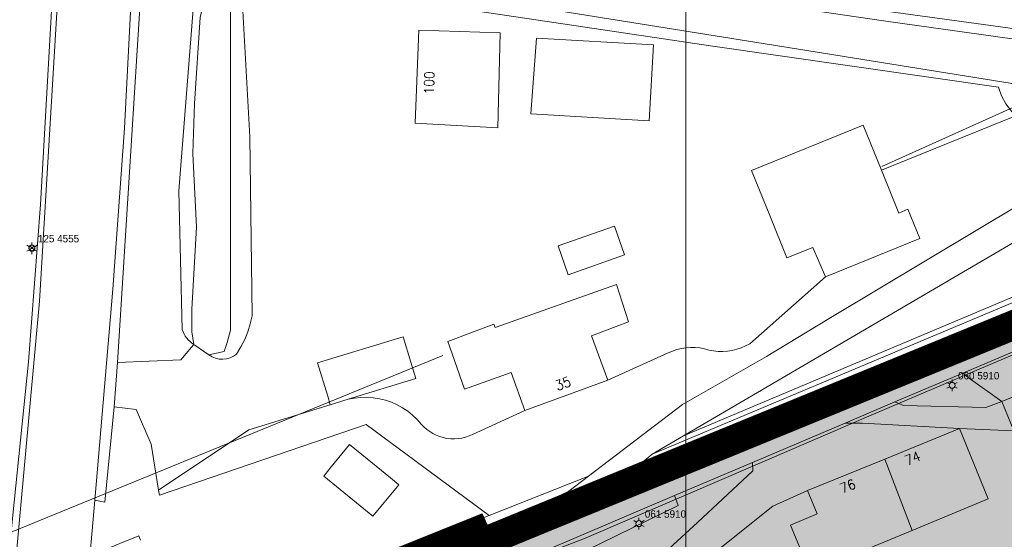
# Model space of a CAD drawing. Header units: metres. Extents: x 102313 to 104557, y 415820 to 422103.
# Tile 670 of 865: x 103633 to 103732, y 419628 to 419681. Entities that reach past the tile are written whole.
import ezdxf
from ezdxf.enums import TextEntityAlignment as Align

# ---------------------------------------------------------------- set-up
doc = ezdxf.new("R2010")
doc.units = ezdxf.units.M
doc.header["$MEASUREMENT"] = 0
doc.linetypes.add('DGN Style 3', pattern=[169.460776, 121.043411, -48.417365])
doc.linetypes.add('DGN Style 4', pattern=[193.790502, 96.834729, -48.417365, 0.121043, -48.417365])
for name, color, linetype, lineweight in [('00-Beschermingszone binnenzijde', 41, 'Continuous', 0), ('00-Best-Wonen', 33, 'Continuous', 0), ('00-Coordinaten', 7, 'Continuous', 0), ('00-Exploitatie-BPGrens', 7, 'Continuous', 40), ('01-Best-Rijweg', 232, 'Continuous', 0), ('04 bestaand wonen hatch', 51, 'Continuous', 0), ('04-best-rijweg hatch', 252, 'Continuous', 0), ('Erf', 52, 'Continuous', 0), ('Geleideconstructie', 7, 'Continuous', 0), ('Hek', 30, 'DGN Style 4', 0), ('Hoofdgebouw', 1, 'Continuous', 0), ('Huisnummers_BAG', 7, 'Continuous', 0), ('Oever_slootkant', 92, 'Continuous', 0), ('openbare verlichtingsobj  label', 2, 'Continuous', 0), ('openbare verlichtingsobject', 2, 'Continuous', 0), ('Rijbaan', 7, 'Continuous', 0), ('Terrein_groenvoorziening', 3, 'Continuous', 0), ('Terrein_onbegroeid', 94, 'Continuous', 0), ('Tussenmuur', 4, 'Continuous', 0), ('verkeersborden', 30, 'Continuous', 0), ('water', 2, 'Continuous', 0)]:
    doc.layers.add(name, color=color, linetype=linetype, lineweight=lineweight)
doc.styles.add('Style-STANDARD', font='STANDARD.shx')
doc.styles.add('Style-WORKING', font='WORKING.shx')

# ---------------------------------------------------------------- blocks, each defined once
blk = doc.blocks.new('125')
at = {"layer": 'verkeersborden'}
for p, q in [((0.212, 0.212), (-0.212, -0.212)), ((0.212, -0.212), (-0.212, 0.212))]:
    blk.add_line(p, q, dxfattribs=at)
blk.add_circle((0, 0), 0.3, dxfattribs=at)
blk = doc.blocks.new('135')
at = {"layer": 'openbare verlichtingsobject'}
for p, q in [((-0.52, 0.3), (-0.26, 0.15)), ((0, 0.3), (0, 0.6)), ((0.26, 0.15), (0.52, 0.3)), ((-0.52, -0.3), (-0.26, -0.15)), ((0, -0.6), (0, -0.3)), ((0.26, -0.15), (0.52, -0.3))]:
    blk.add_line(p, q, dxfattribs=at)
blk.add_circle((0, 0), 0.3, dxfattribs=at)

msp = doc.modelspace()

# ---------------------------------------------------------------- hatches: boundary and pattern name
at = {"layer": '04 bestaand wonen hatch'}
msp.add_hatch(color=256, dxfattribs=at).paths.add_polyline_path([(103633.03, 419562.425), (103637.535, 419577.533), (103642.04, 419592.641), (103635.408, 419589.882), (103636.992, 419598.2), (103638.577, 419606.518), (103639.92, 419607.981), (103639.956, 419607.959), (103640.07, 419608.144), (103640.624, 419608.357), (103640.61, 419608.395), (103642.883, 419609.45), (103645.697, 419610.757), (103661.849, 419617.335), (103678.001, 419623.913), (103683.868, 419626.19), (103689.735, 419628.467), (103704.117, 419634.656), (103718.499, 419640.845), (103735.243, 419648.013), (103755.021, 419656.361), (103774.906, 419664.542), (103788.916, 419670.468), (103792.072, 419671.803), (103799.951, 419675.136), (103803.274, 419676.541), (103809.238, 419679.064), (103814.454, 419665.861), (103814.609, 419665.468), (103806.522, 419662.143), (103804.021, 419661.114), (103802.432, 419660.461), (103780.119, 419651.286), (103762.41, 419643.484), (103763.834, 419639.924), (103764.741, 419637.657), (103766.327, 419633.691), (103767.914, 419629.725), (103768.528, 419628.302), (103769.141, 419626.878), (103770.731, 419623.192), (103771.093, 419622.353), (103769.867, 419621.86), (103759.881, 419617.523), (103757.031, 419616.286), (103750.072, 419613.283), (103749.951, 419613.231), (103745.444, 419611.286), (103731.936, 419605.429), (103717.518, 419599.16), (103703.099, 419592.891), (103654.883, 419571.926), (103654.148, 419571.515), (103643.589, 419566.97)])
at = {"layer": '04-best-rijweg hatch'}
for points in [[(103232.468, 419451.431), (103232.077, 419453.561), (103269.458, 419459.866), (103630.473, 419607.968), (103679.145, 419627.935), (103772.275, 419666.141), (103771.447, 419668.159), (103772.316, 419668.529), (103772.56, 419668.779), (103784.329, 419673.798), (103790.112, 419676.264), (103789.285, 419672.256), (103788.916, 419670.468), (103774.906, 419664.542), (103755.021, 419656.361), (103735.243, 419648.013), (103718.499, 419640.845), (103704.117, 419634.656), (103689.735, 419628.467), (103683.868, 419626.19), (103678.001, 419623.913), (103661.849, 419617.335), (103645.697, 419610.757), (103642.883, 419609.45), (103640.61, 419608.395), (103640.624, 419608.357), (103640.07, 419608.144), (103636.951, 419606.909), (103626.837, 419602.903), (103623.501, 419601.582), (103610.333, 419596.741), (103596.619, 419591.208), (103595.495, 419590.754), (103573.951, 419582.131), (103569.402, 419580.329), (103564.854, 419578.526), (103542.696, 419569.514), (103520.537, 419560.501), (103507.346, 419555.046), (103494.155, 419549.59), (103475.594, 419541.914), (103466.521, 419538.192), (103457.448, 419534.47), (103448.654, 419530.85), (103434.886, 419525.182), (103421.118, 419519.515), (103409.69, 419514.811), (103398.262, 419510.106), (103396.499, 419509.364), (103390.333, 419506.769), (103380.819, 419502.694), (103371.304, 419498.62), (103362.913, 419495.075), (103346.435, 419488.041), (103324.814, 419479.112), (103303.192, 419470.184), (103292.94, 419465.932), (103287.883, 419463.835), (103282.826, 419461.738), (103283.125, 419461.007), (103277.442, 419459.36), (103267.019, 419457.782), (103242.811, 419453.332), (103236.925, 419452.256), (103234.953, 419451.888)], [(103630.473, 419607.968), (103630.653, 419609.943), (103658.263, 419620.903), (103678.615, 419629.097), (103678.776, 419628.743), (103679.145, 419627.935)]]:
    msp.add_hatch(color=256, dxfattribs=at).paths.add_polyline_path(points)

# ---------------------------------------------------------------- linework, layer by layer
at = {"layer": '00-Beschermingszone binnenzijde', "linetype": 'DGN Style 3', "flags": 128}
msp.add_lwpolyline([(103081.377, 419449.218), (103087.193, 419450.14), (103107.104, 419453.297), (103177.88, 419465.088), (103177.955, 419465.1), (103266.054, 419479.436), (103332.029, 419506.263), (103341.329, 419510.167), (103419.22, 419542.869), (103478.818, 419567.07), (103510.778, 419580.047), (103574.219, 419606.241), (103574.332, 419606.287), (103626.621, 419627.05), (103677.746, 419647.979), (103697.412, 419656.029), (103747.545, 419678.654), (103760.528, 419689.492), (103767.665, 419694.172), (103799.308, 419711.469), (103800.055, 419711.857), (103800.334, 419711.992), (103823.339, 419722.897), (103964.454, 419770.371), (103968.423, 419772.245), (103977.509, 419776.109), (103997.059, 419784.271), (103999.099, 419785.258)], dxfattribs=at)
at = {"layer": '00-Best-Wonen'}
for p, q in [((103735.243, 419648.013), (103718.499, 419640.845)), ((103718.499, 419640.845), (103704.117, 419634.656)), ((103704.117, 419634.656), (103689.735, 419628.467)), ((103689.735, 419628.467), (103683.868, 419626.19))]:
    msp.add_line(p, q, dxfattribs=at)
at = {"layer": '00-Coordinaten'}
msp.add_line((103700, 420000), (103700, 417600), dxfattribs=at)
at = {"layer": '00-Exploitatie-BPGrens', "ltscale": 2, "const_width": 3, "flags": 128}
msp.add_lwpolyline([(103001.485, 419416.061), (103079.613, 419428.583), (103167.552, 419442.677), (103269.458, 419459.866), (103269.458, 419459.866), (103630.473, 419607.968), (103630.653, 419609.943), (103658.263, 419620.903), (103678.615, 419629.097), (103678.615, 419629.097), (103679.145, 419627.935), (103772.275, 419666.141)], dxfattribs=at)
at = {"layer": '01-Best-Rijweg', "flags": 128}
msp.add_lwpolyline([(103678.492, 419628.625), (103678.776, 419628.743)], dxfattribs=at)
at = {"layer": 'Erf', "flags": 128}
for points in [[(103719.789, 419665.776), (103733.462, 419671.314)], [(103692.086, 419644.495), (103698.21, 419647.281), (103698.64, 419647.464), (103699.084, 419647.61), (103699.539, 419647.719), (103700.001, 419647.79), (103700.467, 419647.823), (103700.935, 419647.817), (103701.4, 419647.772), (103701.86, 419647.689), (103702.319, 419647.564), (103702.786, 419647.477), (103703.259, 419647.43), (103703.735, 419647.423), (103704.209, 419647.456), (103704.679, 419647.529), (103705.141, 419647.641), (103705.592, 419647.792), (103706.028, 419647.98), (103706.447, 419648.205), (103714.112, 419654.973)], [(103728.033, 419645.231), (103728.565, 419644.766), (103731.969, 419642.364)], [(103665.811, 419642.581), (103666.433, 419642.699), (103667.063, 419642.764), (103667.697, 419642.774), (103668.329, 419642.729), (103668.954, 419642.63), (103669.569, 419642.476), (103670.168, 419642.271), (103670.747, 419642.014), (103671.302, 419641.708), (103671.829, 419641.355), (103672.322, 419640.959), (103672.78, 419640.52), (103673.198, 419640.044), (103673.459, 419639.77), (103673.744, 419639.52), (103674.049, 419639.295), (103674.372, 419639.098), (103674.712, 419638.931), (103675.065, 419638.793), (103675.428, 419638.687), (103675.8, 419638.614), (103676.176, 419638.573), (103676.555, 419638.565), (103676.933, 419638.59), (103677.307, 419638.649), (103677.675, 419638.74), (103678.033, 419638.863), (103678.379, 419639.017), (103683.683, 419641.423)], [(103721.144, 419642.3), (103722.014, 419641.927), (103730.368, 419641.756), (103731.969, 419642.364)], [(103642.118, 419641.822), (103644.338, 419641.553), (103645.852, 419638.019), (103646.595, 419633.378)], [(103646.595, 419633.378), (103655.728, 419639.46), (103663.982, 419642.022)], [(103716.101, 419640.154), (103717.881, 419640.137), (103727.698, 419639.597)], [(103646.595, 419633.378), (103646.679, 419632.853), (103667.62, 419640.023), (103680.058, 419630.799)], [(103727.698, 419639.597), (103733.192, 419639.386)], [(103706.724, 419636.164), (103706.763, 419635.32), (103701.157, 419630.097), (103694.563, 419624.011)], [(103680.058, 419630.799), (103690.114, 419634.769)], [(103708.786, 419631.754), (103712.318, 419633.324)], [(103698.85, 419632.814), (103699.216, 419631.794), (103689.903, 419627.237), (103690.449, 419625.899), (103687.959, 419624.881), (103678.14, 419622.671), (103677.492, 419623.693)], [(103696.681, 419624.821), (103699.059, 419623.981), (103708.786, 419631.754)], [(103680.058, 419630.799), (103678.353, 419630.126), (103677.987, 419630.248)], [(103677.987, 419630.248), (103678.418, 419628.862)]]:
    msp.add_lwpolyline(points, dxfattribs=at)
at = {"layer": 'Geleideconstructie', "flags": 128}
msp.add_lwpolyline([(103628.964, 419612.788), (103629.932, 419613.695), (103630.158, 419613.872), (103630.295, 419614.084), (103630.36, 419614.327), (103630.348, 419614.578), (103631.034, 419622.546), (103631.794, 419630.502), (103633.416, 419646.363), (103634.627, 419662.323), (103636.226, 419690.309), (103637.941, 419722.224), (103639.76, 419754.563)], dxfattribs=at)
at = {"layer": 'Hek', "flags": 128}
msp.add_lwpolyline([(103649.928, 419647.868), (103648.853, 419646.577), (103642.438, 419646.309)], dxfattribs=at)
at = {"layer": 'Hoofdgebouw', "flags": 128}
for points in [[(103681.17, 419679.711), (103672.955, 419679.972), (103672.572, 419670.566), (103680.965, 419670.067)], [(103680.965, 419670.067), (103681.17, 419679.711)], [(103696.705, 419678.477), (103684.86, 419679.165), (103684.303, 419671.486)], [(103684.303, 419671.486), (103696.267, 419670.798), (103696.705, 419678.477)], [(103719.789, 419665.776), (103717.935, 419670.341), (103706.632, 419665.75), (103708.481, 419661.197)], [(103714.112, 419654.973), (103723.678, 419658.858), (103722.474, 419661.823), (103721.548, 419661.447), (103719.789, 419665.776)], [(103708.481, 419661.197), (103710.227, 419656.896), (103712.855, 419657.966)], [(103693.781, 419657.197), (103692.749, 419660.121), (103687.047, 419658.108)], [(103687.047, 419658.108), (103688.078, 419655.185), (103693.781, 419657.197)], [(103712.855, 419657.966), (103714.112, 419654.973)], [(103692.086, 419644.495), (103690.438, 419649.003), (103694.183, 419650.408), (103692.95, 419654.204), (103680.674, 419649.837)], [(103680.674, 419649.837), (103680.553, 419650.169), (103675.872, 419648.438), (103676.046, 419647.941), (103677.563, 419643.586), (103682.298, 419645.293), (103683.683, 419641.423)], [(103672.138, 419646.318), (103671.352, 419648.894), (103662.691, 419646.25), (103663.722, 419642.873), (103663.982, 419642.022)], [(103665.811, 419642.581), (103672.642, 419644.666), (103672.138, 419646.318)], [(103683.683, 419641.423), (103692.086, 419644.495)], [(103731.969, 419642.364), (103736.219, 419644.098), (103736.972, 419644.387)], [(103663.982, 419642.022), (103665.811, 419642.581)], [(103731.969, 419642.364), (103733.192, 419639.386)], [(103720.147, 419636.517), (103727.698, 419639.597)], [(103727.698, 419639.597), (103730.599, 419632.485), (103722.9, 419629.291)], [(103667.181, 419636.968), (103665.941, 419637.985), (103664.078, 419635.713), (103663.324, 419634.794)], [(103663.324, 419634.794), (103668.298, 419630.714), (103670.759, 419633.714), (103670.915, 419633.905), (103670.071, 419634.597), (103667.181, 419636.968)], [(103712.318, 419633.324), (103720.147, 419636.517)], [(103712.318, 419633.324), (103713.287, 419630.966), (103710.593, 419629.813), (103712.588, 419625.011), (103722.9, 419629.291)], [(103644.752, 419628.298), (103644.586, 419628.727), (103642.69, 419627.943), (103640.887, 419627.209), (103642.603, 419622.653)]]:
    msp.add_lwpolyline(points, dxfattribs=at)
at = {"layer": 'Oever_slootkant', "flags": 128}
for points in [[(103673.396, 419688.603), (103710.65, 419683.261), (103739.99, 419679.19)], [(103644.816, 419684.525), (103644.789, 419683.851), (103642.438, 419646.309)], [(103654.49, 419647.157), (103654.936, 419647.871), (103655.32, 419648.621), (103655.638, 419649.401), (103655.889, 419650.205), (103656.071, 419651.027), (103655.837, 419669.15), (103655.114, 419681.919), (103654.747, 419683.476), (103654.691, 419684.905)], [(103733.462, 419671.314), (103732.963, 419671.764), (103732.384, 419672.501), (103731.939, 419673.325), (103731.641, 419674.213), (103702.48, 419678.402), (103675.522, 419682.406), (103654.691, 419684.905)], [(103650.107, 419682.112), (103648.665, 419663.702), (103648.992, 419649.637)], [(103650.185, 419648.125), (103649.928, 419647.868)]]:
    msp.add_lwpolyline(points, dxfattribs=at)
at = {"layer": 'Oever_slootkant'}
for centre, radius, start, end in [((103651.501, 419650.39), 2.62, 196.70706, 239.84131), ((103653.049, 419648.829), 2.207, 232.01127, 310.77113)]:
    msp.add_arc(centre, radius, start, end, dxfattribs=at)
at = {"layer": 'Rijbaan', "flags": 128}
for points in [[(103646.431, 419733.449), (103643.16, 419670.053), (103641.983, 419653.743), (103640.133, 419632.335)], [(103630.856, 419613.171), (103631.529, 419619.658), (103634.538, 419652.514), (103637.596, 419703.17)], [(103743.619, 419656.795), (103696.566, 419637.025)], [(103737.936, 419649.445), (103728.033, 419645.231)], [(103728.033, 419645.231), (103721.144, 419642.3)], [(103721.144, 419642.3), (103716.101, 419640.154)], [(103716.101, 419640.154), (103706.724, 419636.164)], [(103678.492, 419628.625), (103694.561, 419635.32), (103696.566, 419637.025)], [(103706.724, 419636.164), (103698.85, 419632.814)], [(103640.133, 419632.335), (103638.907, 419618.149)], [(103677.492, 419623.693), (103689.337, 419628.766), (103698.85, 419632.814)], [(103678.492, 419628.625), (103672.289, 419626.041)]]:
    msp.add_lwpolyline(points, dxfattribs=at)
at = {"layer": 'Terrein_groenvoorziening', "flags": 128}
for points in [[(103829.327, 419712.877), (103828.908, 419711.749), (103828.321, 419710.614), (103827.598, 419709.562), (103826.748, 419708.609), (103825.786, 419707.769), (103824.727, 419707.056), (103797.182, 419693.022), (103782.992, 419685.56), (103772.14, 419679.399), (103765.1, 419674.239), (103758.178, 419668.364), (103752.866, 419663.735), (103746.126, 419659.05), (103741.951, 419656.68), (103699.731, 419638.885)], [(103642.438, 419646.309), (103642.118, 419641.822)], [(103640.133, 419632.335), (103641.174, 419632.151), (103642.118, 419641.822)]]:
    msp.add_lwpolyline(points, dxfattribs=at)
at = {"layer": 'Terrein_onbegroeid', "flags": 128}
for points in [[(103699.731, 419638.885), (103736.962, 419660.683), (103743.164, 419664.595), (103747.461, 419668.155), (103754.266, 419674.745), (103760.889, 419680.025)], [(103742.136, 419672.364), (103743.77, 419668.285), (103714.489, 419650.744), (103708.168, 419646.891), (103699.64, 419642.033), (103690.114, 419634.769)], [(103696.566, 419637.025), (103699.731, 419638.885)], [(103690.114, 419634.769), (103688.126, 419633.254), (103683.416, 419631.005), (103683.059, 419630.887), (103678.418, 419628.862)], [(103678.418, 419628.862), (103678.492, 419628.625)]]:
    msp.add_lwpolyline(points, dxfattribs=at)
at = {"layer": 'Tussenmuur', "flags": 128}
msp.add_lwpolyline([(103722.9, 419629.291), (103720.147, 419636.517)], dxfattribs=at)
at = {"layer": 'water', "flags": 128}
for points in [[(103740.525, 419678.054), (103739.769, 419678.159), (103719.991, 419680.913), (103673.453, 419687.77)], [(103651.299, 419685.128), (103651.352, 419683.631), (103650.797, 419681.242), (103650.24, 419672.528), (103650.061, 419667.465)], [(103741.491, 419673.636), (103736.635, 419671.579), (103736.125, 419671.7), (103735.274, 419672.048), (103734.571, 419672.489), (103733.927, 419673.082), (103733.401, 419673.782), (103733.011, 419674.566), (103710.338, 419678.201), (103674.038, 419684.077)], [(103653.877, 419683.516), (103653.898, 419649.584), (103653.559, 419648.322), (103653.224, 419647.401), (103651.69, 419647.089)], [(103650.061, 419667.465), (103650.422, 419660.015), (103649.954, 419651.72), (103649.973, 419649.413), (103650.185, 419648.125)], [(103650.185, 419648.125), (103651.69, 419647.089)]]:
    msp.add_lwpolyline(points, dxfattribs=at)

# ---------------------------------------------------------------- block references
at = {"layer": 'openbare verlichtingsobject'}
for p in [(103633.778, 419657.873), (103726.944, 419643.982), (103695.229, 419629.973)]:
    msp.add_blockref('135', p, dxfattribs=at)
at = {"layer": 'verkeersborden'}
msp.add_blockref('125', (103633.775, 419657.92), dxfattribs=at)

# ---------------------------------------------------------------- texts
at = {"layer": 'Huisnummers_BAG', "color": 7, "linetype": 'Continuous', "lineweight": 0, "style": 'Style-STANDARD'}
for s, rotation, p in [('100', 88.80846, (103673.992, 419674.631)), ('35', 19.82434, (103687.552, 419644.168)), ('74', 22.00158, (103722.947, 419636.6)), ('76', 21.88699, (103716.381, 419633.769))]:
    msp.add_text(s, height=1, rotation=rotation, dxfattribs=at).set_placement(p, align=Align.MIDDLE_CENTER)
at = {"layer": 'openbare verlichtingsobj  label', "style": 'Style-WORKING'}
for s, p in [('125 4555', (103634.378, 419658.473)), ('060 5910', (103727.544, 419644.582)), ('061 5910', (103695.829, 419630.573))]:
    msp.add_text(s, height=0.75, dxfattribs=at).set_placement(p)

doc.saveas('drawing.dxf')
